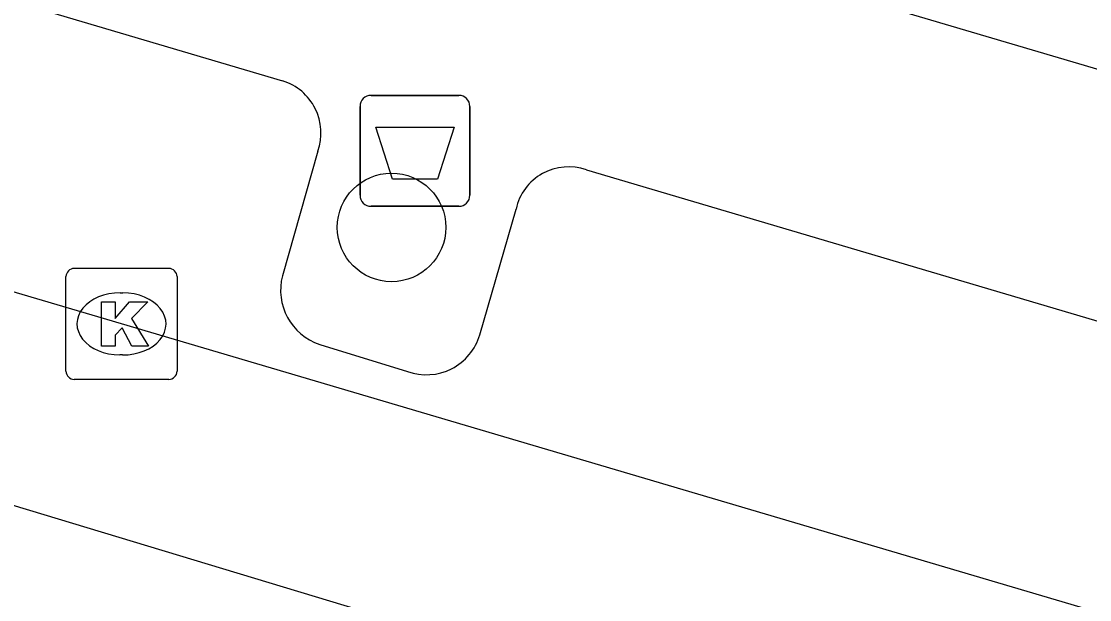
# Model space of a CAD drawing. Extents: x 161772 to 163123, y 383092 to 383917.
# Drawn here: x 163020.39 to 163030.01, y 383660.96 to 383666.17 of the extents above; entities that cross this region are included whole.
import ezdxf

# ---------------------------------------------------------------- set-up
doc = ezdxf.new("R2010")
doc.units = 0
for name, color, linetype in [('IMGEO_Afvalbak', 7, 'Continuous'), ('IMGEO_Boom', 7, 'Continuous'), ('IMGEO_Kolk', 7, 'Continuous'), ('IMGEO_Rijbaan_lokaal_gesloten', 7, 'Continuous'), ('IMGEO_Voetpad_open', 7, 'Continuous')]:
    doc.layers.add(name, color=color, linetype=linetype)

msp = doc.modelspace()

# ---------------------------------------------------------------- linework, layer by layer
at = {"layer": 'IMGEO_Afvalbak'}
for p, q in [((163023.5371, 383665.5035), (163024.3269, 383665.5035)), ((163024.3269, 383665.5035), (163023.5371, 383665.5035)), ((163023.4371, 383664.6045), (163023.4371, 383665.4035)), ((163023.4371, 383665.4035), (163023.4371, 383664.6045)), ((163024.4269, 383665.4035), (163024.4269, 383664.6045)), ((163024.4269, 383664.6045), (163024.4269, 383665.4035)), ((163024.3269, 383664.5045), (163023.5371, 383664.5045)), ((163023.5371, 383664.5045), (163024.3269, 383664.5045))]:
    msp.add_line(p, q, dxfattribs=at)
msp.add_lwpolyline([(163023.5798, 383665.2184), (163024.2842, 383665.2184), (163024.1354, 383664.7475), (163023.7286, 383664.7475), (163023.5798, 383665.2184)], dxfattribs=at)
for centre, start, end in [((163023.5371, 383665.4035), 90, 180), ((163023.5371, 383665.4035), 90, 180), ((163024.3269, 383665.4035), 0, 90), ((163024.3269, 383665.4035), 360, 90), ((163023.5371, 383664.6045), 180, 270), ((163023.5371, 383664.6045), 180, 270), ((163024.3269, 383664.6045), 270, 0), ((163024.3269, 383664.6045), 270, 0)]:
    msp.add_arc(centre, 0.1, start, end, dxfattribs=at)
at = {"layer": 'IMGEO_Boom'}
msp.add_circle((163023.721, 383664.314), 0.4892, dxfattribs=at)
at = {"layer": 'IMGEO_Kolk'}
for p, q in [((163020.8619, 383663.9455), (163021.7141, 383663.9455)), ((163020.7875, 383663.0189), (163020.7875, 383663.8711)), ((163021.7885, 383663.8711), (163021.7885, 383663.0189)), ((163021.2755, 383663.7247), (163021.3005, 383663.7247)), ((163021.2975, 383663.1653), (163021.2726, 383663.1653)), ((163021.7141, 383662.9445), (163020.8619, 383662.9445))]:
    msp.add_line(p, q, dxfattribs=at)
for points in [[(163020.8619, 383663.9455), (163021.7141, 383663.9455)], [(163020.7875, 383663.0189), (163020.7875, 383663.8711)], [(163021.7885, 383663.8711), (163021.7885, 383663.0189)], [(163021.1077, 383663.645), (163021.2312, 383663.645), (163021.2312, 383663.4938), (163021.3608, 383663.645), (163021.5254, 383663.645), (163021.3793, 383663.4941), (163021.5319, 383663.245), (163021.3796, 383663.245), (163021.2953, 383663.4092), (163021.2312, 383663.3422), (163021.2312, 383663.245), (163021.1077, 383663.245), (163021.1077, 383663.645)], [(163021.7141, 383662.9445), (163020.8619, 383662.9445)]]:
    msp.add_lwpolyline(points, dxfattribs=at)
for centre, start, end in [((163020.864, 383663.869), 91.55205, 178.44795), ((163020.864, 383663.869), 91.55205, 178.44795), ((163021.712, 383663.869), 1.55205, 88.44795), ((163021.712, 383663.869), 1.55205, 88.44795), ((163020.864, 383663.021), 181.55205, 268.44795), ((163020.864, 383663.021), 181.55205, 268.44795), ((163021.712, 383663.021), 271.55205, 358.44795), ((163021.712, 383663.021), 271.55205, 358.44795)]:
    msp.add_arc(centre, 0.0765, start, end, dxfattribs=at)
for centre, major_axis, ratio, start_param, end_param in [((163021.274, 383663.445), (-0.3872, 0.002), 0.722429, 4.712389, 7.853982), ((163021.299, 383663.445), (-0.3901, 0.002), 0.717154, 1.570796, 4.712389)]:
    msp.add_ellipse(centre, major_axis=major_axis, ratio=ratio, start_param=start_param, end_param=end_param, dxfattribs=at)
at = {"layer": 'IMGEO_Rijbaan_lokaal_gesloten'}
for points in [[(163068.412, 383648.714), (163055.66, 383651.151), (162995.015, 383669.434), (162991.387, 383671.672), (162990.276, 383672.137), (162988.358, 383672.6), (162986.033, 383673.034), (162984.65, 383673.195), (162982.868, 383673.003), (162940.29, 383685.511), (162929.61, 383688.342), (162919.751, 383690.168), (162907.427, 383691.265), (162894.374, 383691.174), (162870.658, 383687.649)], [(163051.117, 383654.648), (163041.926, 383657.347), (163021.288, 383663.444), (163002.115, 383669.111), (163000, 383669.748), (162995.637, 383671.062)]]:
    msp.add_lwpolyline(points, dxfattribs=at)
at = {"layer": 'IMGEO_Voetpad_open'}
for points in [[(163042.936, 383662.935), (163042.67, 383662.024), (162987.675, 383678.251)], [(162999.973, 383672.368), (163022.739, 383665.635)], [(163023.058, 383665.001), (163022.738, 383663.879)], [(163025.477, 383664.832), (163048.555, 383658.002)], [(163024.516, 383663.347), (163024.843, 383664.479)], [(163023.074, 383663.26), (163023.865, 383663.016)]]:
    msp.add_lwpolyline(points, dxfattribs=at)
for centre, radius, start, end in [((163022.5926, 383665.1641), 0.4931, 340.68731, 72.73162), ((163025.3149, 383664.3772), 0.4828, 70.38456, 167.83202), ((163023.2372, 383663.7493), 0.5157, 165.42921, 251.55798), ((163024.0346, 383663.4882), 0.5017, 250.24917, 343.65281)]:
    msp.add_arc(centre, radius, start, end, dxfattribs=at)

doc.saveas('drawing.dxf')
